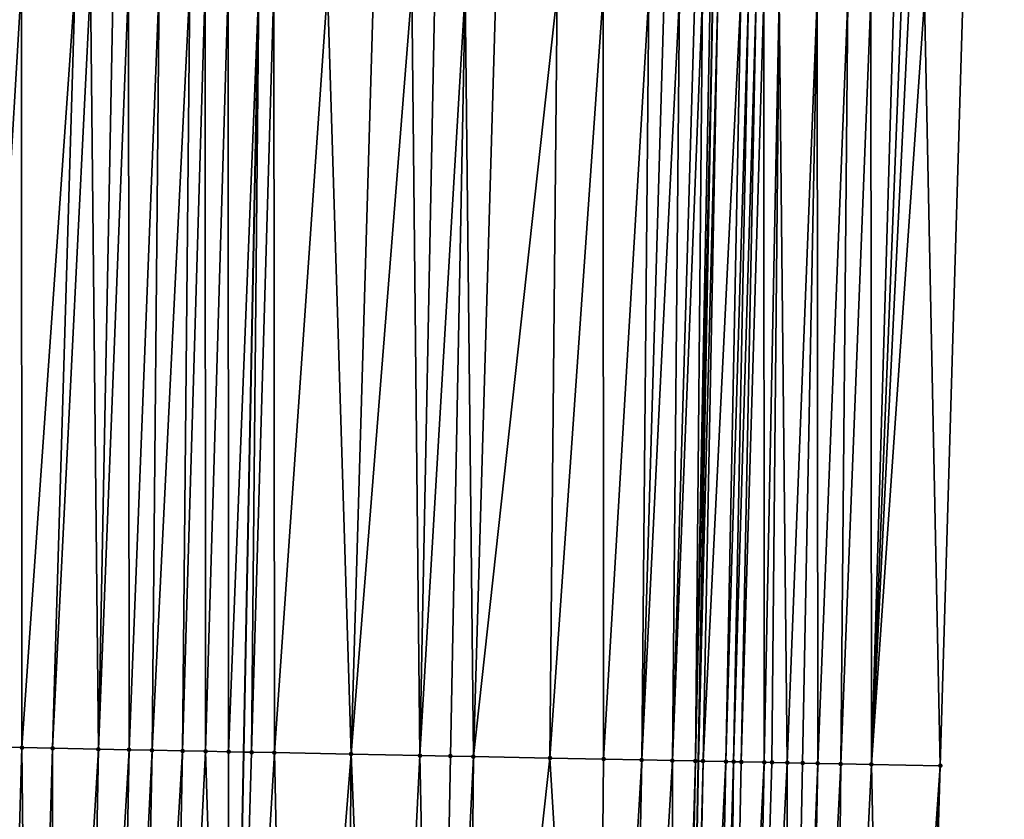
# Model space of a CAD drawing. Header units: feet. Extents: x 2004186 to 2014793, y 836912 to 864902.
# Tile 287 of 656: x 2010743 to 2010769, y 845839 to 845860. Entities that reach past the tile are written whole.
import ezdxf

# ---------------------------------------------------------------- set-up
doc = ezdxf.new("R2010")
doc.units = ezdxf.units.FT
doc.header["$LTSCALE"] = 100
doc.header["$MEASUREMENT"] = 0
for name, color, linetype, lineweight in [('EP_Travel Lane', 5, 'Continuous', 40), ('GPL_Skip Line', 2, 'Continuous', 40), ('Road Shots', 4, 'Continuous', 200), ('Road X-Section', 30, 'Continuous', 13)]:
    doc.layers.add(name, color=color, linetype=linetype, lineweight=lineweight)
doc.layers.add('I-77 SB_MM21-27-Surface-Border', color=7, linetype='Continuous')
doc.layers.add('I-77 SB_MM21-27-Surface-TIN', color=7, linetype='Continuous')

msp = doc.modelspace()

# ---------------------------------------------------------------- linework, layer by layer
at = {"layer": 'EP_Travel Lane'}
msp.add_polyline3d([(2010759.360322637, 845780.6629193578, 426.544845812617), (2010759.911873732, 845800.7087032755, 426.7726035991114), (2010760.343211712, 845820.7511371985, 427.0002737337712), (2010760.716691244, 845840.7453031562, 427.2234709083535), (2010761.090185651, 845860.7402653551, 427.4104054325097), (2010761.38151051, 845880.8343827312, 427.6064052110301), (2010761.527212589, 845900.9017199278, 427.8125082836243), (2010761.612163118, 845920.8999091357, 428.0130893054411), (2010761.697119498, 845940.8994757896, 428.2082520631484), (2010761.695010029, 845961.0133836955, 428.3966934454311), (2010761.541680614, 845981.0837673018, 428.625813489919), (2010761.325985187, 846001.0812769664, 428.860843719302), (2010761.110288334, 846021.0789189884, 429.0975363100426), (2010760.79572555, 846041.1759408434, 429.3102313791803), (2010760.32704666, 846061.2212644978, 429.4963117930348), (2010759.804670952, 846081.2125893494, 429.6828165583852)], dxfattribs=at)
at = {"layer": 'GPL_Skip Line'}
msp.add_polyline3d([(2010747.500364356, 845781.0019387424, 426.0945709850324), (2010748.017806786, 845800.9926561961, 426.3360864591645), (2010748.447249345, 845820.9862712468, 426.560567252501), (2010748.834283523, 845840.9799896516, 426.7729724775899), (2010749.22132756, 845860.9742173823, 426.9820490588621), (2010749.529161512, 845880.9705243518, 427.1633419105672), (2010749.695073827, 845900.9683217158, 427.3676179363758), (2010749.80006016, 845920.9666711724, 427.5674503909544), (2010749.905047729, 845940.9652561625, 427.7758774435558), (2010749.91524416, 845960.9638335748, 427.9645795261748), (2010749.763724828, 845980.9617326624, 428.1844560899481), (2010749.548030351, 846000.9591543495, 428.4127089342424), (2010749.332333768, 846020.95677122, 428.6233460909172), (2010749.033706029, 846040.9526589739, 428.8440243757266), (2010748.603619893, 846060.9468248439, 429.0315092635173), (2010748.12822341, 846080.9394297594, 429.2097553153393)], dxfattribs=at)
at = {"layer": 'I-77 SB_MM21-27-Surface-Border', "color": 3, "linetype": 'ByBlock', "lineweight": -2}
msp.add_polyline3d([(2010765.523465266, 846081.3463762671, 429.9143965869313), (2010766.398744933, 846061.3634390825, 429.7328369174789), (2010767.03046191, 846041.294467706, 429.541343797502), (2010767.331364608, 846021.1436960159, 429.3228908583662), (2010767.747054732, 846001.1477565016, 429.1141724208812), (2010768.162741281, 845981.1521484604, 428.8934604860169), (2010768.515083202, 845961.0416027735, 428.6906418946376), (2010768.704755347, 845940.8602144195, 428.4841989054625), (2010768.599760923, 845920.8603235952, 428.2853056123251), (2010768.294779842, 845900.8634994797, 428.0795218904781), (2010767.92794823, 845880.7591176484, 427.8583012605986), (2010767.617747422, 845860.6111968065, 427.6869207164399), (2010767.030730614, 845840.6203112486, 427.4903405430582), (2010766.443728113, 845820.6301648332, 427.2611214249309), (2010765.612790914, 845800.5724275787, 426.9969310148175), (2010764.693339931, 845780.510360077, 426.7571607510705)], dxfattribs=at)
at = {"layer": 'I-77 SB_MM21-27-Surface-TIN', "color": 128, "linetype": 'ByBlock', "lineweight": -2}
for points in [[(2010743.022533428, 845861.096514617, 426.7470818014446), (2010741.822767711, 845861.1202309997, 426.6969128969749), (2010741.83565001, 845841.1183266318, 426.4971453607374)], [(2010743.022533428, 845861.096514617, 426.7470818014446), (2010741.83565001, 845841.1183266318, 426.4971453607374), (2010743.035415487, 845841.0945978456, 426.545769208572)], [(2010744.422262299, 845861.0689592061, 426.794003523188), (2010743.022533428, 845861.096514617, 426.7470818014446), (2010743.035415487, 845841.0945978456, 426.545769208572)], [(2010744.422262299, 845861.0689592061, 426.794003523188), (2010743.035415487, 845841.0945978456, 426.545769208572), (2010743.835260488, 845841.0788484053, 426.5714530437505)], [(2010744.822185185, 845861.06110444, 426.8055507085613), (2010744.422262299, 845861.0689592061, 426.794003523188), (2010743.835260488, 845841.0788484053, 426.5714530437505)], [(2010744.822185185, 845861.06110444, 426.8055507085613), (2010743.835260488, 845841.0788484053, 426.5714530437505), (2010745.035027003, 845841.0551732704, 426.6148986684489)], [(2010745.422068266, 845861.0492577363, 426.829462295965), (2010744.822185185, 845861.06110444, 426.8055507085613), (2010745.035027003, 845841.0551732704, 426.6148986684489)], [(2010745.821990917, 845861.0413907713, 426.8422549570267), (2010745.422068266, 845861.0492577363, 426.829462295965), (2010745.035027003, 845841.0551732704, 426.6148986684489)], [(2010745.821990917, 845861.0413907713, 426.8422549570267), (2010745.035027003, 845841.0551732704, 426.6148986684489), (2010745.834870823, 845841.0393627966, 426.6464732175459)], [(2010746.621834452, 845861.0255656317, 426.8771524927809), (2010745.821990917, 845861.0413907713, 426.8422549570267), (2010745.834870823, 845841.0393627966, 426.6464732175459)], [(2010746.621834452, 845861.0255656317, 426.8771524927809), (2010745.834870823, 845841.0393627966, 426.6464732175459), (2010746.43475304, 845841.0274715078, 426.6733810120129)], [(2010747.421676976, 845861.0096882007, 426.9173888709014), (2010746.621834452, 845861.0255656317, 426.8771524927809), (2010746.43475304, 845841.0274715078, 426.6733810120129)], [(2010747.421676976, 845861.0096882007, 426.9173888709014), (2010746.43475304, 845841.0274715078, 426.6733810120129), (2010747.234595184, 845841.0115744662, 426.7133107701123)], [(2010747.821598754, 845861.001776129, 426.9347867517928), (2010747.421676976, 845861.0096882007, 426.9173888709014), (2010747.234595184, 845841.0115744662, 426.7133107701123)], [(2010747.821598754, 845861.001776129, 426.9347867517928), (2010747.234595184, 845841.0115744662, 426.7133107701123), (2010747.83447839, 845840.9997342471, 426.7352895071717)], [(2010748.421483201, 845860.9900000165, 426.9514911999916), (2010747.821598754, 845861.001776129, 426.9347867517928), (2010747.83447839, 845840.9997342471, 426.7352895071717)], [(2010748.421483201, 845860.9900000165, 426.9514911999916), (2010747.83447839, 845840.9997342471, 426.7352895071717), (2010748.434361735, 845840.9879011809, 426.7565778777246)], [(2010748.421483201, 845860.9900000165, 426.9514911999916), (2010748.434361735, 845840.9879011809, 426.7565778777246), (2010749.22132756, 845860.9742173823, 426.9820490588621)], [(2010748.434361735, 845840.9879011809, 426.7565778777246), (2010748.834283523, 845840.9799896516, 426.7729724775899), (2010749.22132756, 845860.9742173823, 426.9820490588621)], [(2010749.034244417, 845840.9760338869, 426.7811697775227), (2010749.22132756, 845860.9742173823, 426.9820490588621), (2010748.834283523, 845840.9799896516, 426.7729724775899)], [(2010749.621249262, 845860.9663014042, 426.9998458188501), (2010749.22132756, 845860.9742173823, 426.9820490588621), (2010749.034244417, 845840.9760338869, 426.7811697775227)], [(2010749.621249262, 845860.9663014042, 426.9998458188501), (2010749.034244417, 845840.9760338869, 426.7811697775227), (2010749.634128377, 845840.9642326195, 426.7993890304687)], [(2010751.020977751, 845860.9387263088, 427.0487772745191), (2010749.621249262, 845860.9663014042, 426.9998458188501), (2010749.634128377, 845840.9642326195, 426.7993890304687)], [(2010751.020977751, 845860.9387263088, 427.0487772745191), (2010749.634128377, 845840.9642326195, 426.7993890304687), (2010751.633738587, 845840.924740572, 426.8750306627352)], [(2010752.220744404, 845860.9150582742, 427.0940100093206), (2010751.020977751, 845860.9387263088, 427.0487772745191), (2010751.633738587, 845840.924740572, 426.8750306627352)], [(2010753.22054942, 845860.8953076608, 427.1344861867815), (2010752.220744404, 845860.9150582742, 427.0940100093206), (2010751.633738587, 845840.924740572, 426.8750306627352)], [(2010753.22054942, 845860.8953076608, 427.1344861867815), (2010751.633738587, 845840.924740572, 426.8750306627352), (2010753.4333866, 845840.8891369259, 426.9489766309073)], [(2010753.820432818, 845860.8834773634, 427.1567227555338), (2010753.22054942, 845860.8953076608, 427.1344861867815), (2010753.4333866, 845840.8891369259, 426.9489766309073)], [(2010754.620276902, 845860.8676805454, 427.1887287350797), (2010753.820432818, 845860.8834773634, 427.1567227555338), (2010753.4333866, 845840.8891369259, 426.9489766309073)], [(2010754.620276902, 845860.8676805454, 427.1887287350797), (2010753.4333866, 845840.8891369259, 426.9489766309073), (2010754.233230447, 845840.8733278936, 426.9804120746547)], [(2010754.620276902, 845860.8676805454, 427.1887287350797), (2010754.233230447, 845840.8733278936, 426.9804120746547), (2010754.83311255, 845840.8614306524, 427.007894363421)], [(2010755.420121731, 845860.8519222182, 427.2168049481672), (2010754.620276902, 845860.8676805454, 427.1887287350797), (2010754.83311255, 845840.8614306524, 427.007894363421)], [(2010757.019810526, 845860.8203609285, 427.2775144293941), (2010755.420121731, 845860.8519222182, 427.2168049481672), (2010754.83311255, 845840.8614306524, 427.007894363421)], [(2010757.019810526, 845860.8203609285, 427.2775144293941), (2010754.83311255, 845840.8614306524, 427.007894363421), (2010756.832723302, 845840.8219666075, 427.0808332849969)], [(2010758.219577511, 845860.7967101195, 427.3209884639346), (2010757.019810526, 845860.8203609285, 427.2775144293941), (2010756.832723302, 845840.8219666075, 427.0808332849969)], [(2010758.219577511, 845860.7967101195, 427.3209884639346), (2010756.832723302, 845840.8219666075, 427.0808332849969), (2010758.232449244, 845840.7942599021, 427.1397926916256)], [(2010759.41934365, 845860.7730155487, 427.3689304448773), (2010758.219577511, 845860.7967101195, 427.3209884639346), (2010758.232449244, 845840.7942599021, 427.1397926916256)], [(2010759.41934365, 845860.7730155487, 427.3689304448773), (2010758.232449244, 845840.7942599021, 427.1397926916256), (2010759.232254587, 845840.7745262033, 427.1764239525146)], [(2010759.81926648, 845860.7651578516, 427.3807768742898), (2010759.41934365, 845860.7730155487, 427.3689304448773), (2010759.232254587, 845840.7745262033, 427.1764239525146)], [(2010760.219190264, 845860.7573494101, 427.3875944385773), (2010759.81926648, 845860.7651578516, 427.3807768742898), (2010759.232254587, 845840.7745262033, 427.1764239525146)], [(2010760.219190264, 845860.7573494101, 427.3875944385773), (2010759.232254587, 845840.7745262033, 427.1764239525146), (2010760.032100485, 845840.7588231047, 427.1976350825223)], [(2010760.619112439, 845860.7494578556, 427.4028976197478), (2010760.219190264, 845860.7573494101, 427.3875944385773), (2010760.032100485, 845840.7588231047, 427.1976350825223)], [(2010760.819074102, 845860.7455418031, 427.407514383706), (2010760.619112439, 845860.7494578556, 427.4028976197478), (2010760.032100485, 845840.7588231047, 427.1976350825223)], [(2010760.819074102, 845860.7455418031, 427.407514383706), (2010760.032100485, 845840.7588231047, 427.1976350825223), (2010760.631983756, 845840.7469861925, 427.2192946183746)], [(2010761.019036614, 845860.741669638, 427.4076503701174), (2010760.819074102, 845860.7455418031, 427.407514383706), (2010760.631983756, 845840.7469861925, 427.2192946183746)], [(2010761.019036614, 845860.741669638, 427.4076503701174), (2010760.631983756, 845840.7469861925, 427.2192946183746), (2010761.090185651, 845860.7402653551, 427.4104054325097)], [(2010760.631983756, 845840.7469861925, 427.2192946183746), (2010760.716691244, 845840.7453031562, 427.2234709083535), (2010761.090185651, 845860.7402653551, 427.4104054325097)], [(2010761.218997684, 845860.7377229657, 427.4153933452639), (2010761.090185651, 845860.7402653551, 427.4104054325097), (2010760.716691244, 845840.7453031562, 427.2234709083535)], [(2010761.218997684, 845860.7377229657, 427.4153933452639), (2010760.716691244, 845840.7453031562, 427.2234709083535), (2010760.831944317, 845840.7430132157, 427.2291531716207)], [(2010761.818876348, 845860.7256481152, 427.4625980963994), (2010761.218997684, 845860.7377229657, 427.4153933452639), (2010760.831944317, 845840.7430132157, 427.2291531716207)], [(2010761.818876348, 845860.7256481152, 427.4625980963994), (2010760.831944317, 845840.7430132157, 427.2291531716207), (2010761.43182343, 845840.7309615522, 427.2715397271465)], [(2010762.018836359, 845860.7216467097, 427.4759291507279), (2010761.818876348, 845860.7256481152, 427.4625980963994), (2010761.43182343, 845840.7309615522, 427.2715397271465)], [(2010762.018836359, 845860.7216467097, 427.4759291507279), (2010761.43182343, 845840.7309615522, 427.2715397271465), (2010761.631783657, 845840.7269713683, 427.2830590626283)], [(2010762.218797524, 845860.7177049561, 427.4831699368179), (2010762.018836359, 845860.7216467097, 427.4759291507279), (2010761.631783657, 845840.7269713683, 427.2830590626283)], [(2010762.218797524, 845860.7177049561, 427.4831699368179), (2010761.631783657, 845840.7269713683, 427.2830590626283), (2010761.831744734, 845840.7230250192, 427.2903476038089)], [(2010762.41875923, 845860.7137911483, 427.4875575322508), (2010762.218797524, 845860.7177049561, 427.4831699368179), (2010761.831744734, 845840.7230250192, 427.2903476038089)], [(2010762.41875923, 845860.7137911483, 427.4875575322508), (2010761.831744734, 845840.7230250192, 427.2903476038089), (2010762.431629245, 845840.7112521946, 427.3058216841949)], [(2010762.818681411, 845860.7058999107, 427.5028283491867), (2010762.41875923, 845860.7137911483, 427.4875575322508), (2010762.431629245, 845840.7112521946, 427.3058216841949)], [(2010762.818681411, 845860.7058999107, 427.5028283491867), (2010762.431629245, 845840.7112521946, 427.3058216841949), (2010762.631590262, 845840.7073027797, 427.3134061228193)], [(2010762.818681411, 845860.7058999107, 427.5028283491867), (2010762.631590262, 845840.7073027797, 427.3134061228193), (2010763.03151097, 845840.6993354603, 427.3351853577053)], [(2010763.818484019, 845860.6860248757, 427.5560076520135), (2010762.818681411, 845860.7058999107, 427.5028283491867), (2010763.03151097, 845840.6993354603, 427.3351853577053)], [(2010763.818484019, 845860.6860248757, 427.5560076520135), (2010763.03151097, 845840.6993354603, 427.3351853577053), (2010763.431431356, 845840.6913515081, 427.3585699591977)], [(2010763.818484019, 845860.6860248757, 427.5560076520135), (2010763.431431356, 845840.6913515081, 427.3585699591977), (2010763.831353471, 845840.683456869, 427.3733343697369)], [(2010764.618328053, 845860.6702254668, 427.5882781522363), (2010763.818484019, 845860.6860248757, 427.5560076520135), (2010763.831353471, 845840.683456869, 427.3733343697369)], [(2010764.618328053, 845860.6702254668, 427.5882781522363), (2010763.831353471, 845840.683456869, 427.3733343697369), (2010764.431236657, 845840.6716156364, 427.3954109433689)], [(2010765.218213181, 845860.6584845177, 427.6013925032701), (2010764.618328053, 845860.6702254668, 427.5882781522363), (2010764.431236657, 845840.6716156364, 427.3954109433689)], [(2010765.218213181, 845860.6584845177, 427.6013925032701), (2010764.431236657, 845840.6716156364, 427.3954109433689), (2010765.231080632, 845840.6558131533, 427.4262142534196)], [(2010765.818096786, 845860.6466649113, 427.6225375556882), (2010765.218213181, 845860.6584845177, 427.6013925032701), (2010765.231080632, 845840.6558131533, 427.4262142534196)], [(2010766.01805837, 845860.642744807, 427.6275680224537), (2010765.818096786, 845860.6466649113, 427.6225375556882), (2010765.231080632, 845840.6558131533, 427.4262142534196)], [(2010766.218019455, 845860.638798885, 427.6352343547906), (2010766.01805837, 845860.642744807, 427.6275680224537), (2010765.231080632, 845840.6558131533, 427.4262142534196)], [(2010766.617940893, 845860.6308693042, 427.6544199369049), (2010766.218019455, 845860.638798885, 427.6352343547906), (2010765.231080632, 845840.6558131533, 427.4262142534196)], [(2010766.617940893, 845860.6308693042, 427.6544199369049), (2010765.231080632, 845840.6558131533, 427.4262142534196), (2010767.030730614, 845840.6203112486, 427.4903405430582)], [(2010767.617747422, 845860.6111968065, 427.6869207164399), (2010766.617940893, 845860.6308693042, 427.6544199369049), (2010767.030730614, 845840.6203112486, 427.4903405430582)], [(2010743.035415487, 845841.0945978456, 426.545769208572), (2010741.83565001, 845841.1183266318, 426.4971453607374), (2010742.448422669, 845821.1049516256, 426.3290207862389)], [(2010743.035415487, 845841.0945978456, 426.545769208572), (2010742.448422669, 845821.1049516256, 426.3290207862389), (2010743.248266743, 845821.0891543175, 426.3574705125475)], [(2010743.835260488, 845841.0788484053, 426.5714530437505), (2010743.035415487, 845841.0945978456, 426.545769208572), (2010743.248266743, 845821.0891543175, 426.3574705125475)], [(2010743.835260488, 845841.0788484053, 426.5714530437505), (2010743.248266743, 845821.0891543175, 426.3574705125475), (2010743.848149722, 845821.0773023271, 426.379171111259)], [(2010745.035027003, 845841.0551732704, 426.6148986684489), (2010743.835260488, 845841.0788484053, 426.5714530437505), (2010743.848149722, 845821.0773023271, 426.379171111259)], [(2010745.035027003, 845841.0551732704, 426.6148986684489), (2010743.848149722, 845821.0773023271, 426.379171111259), (2010744.647993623, 845821.0614960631, 426.4084323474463)], [(2010745.834870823, 845841.0393627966, 426.6464732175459), (2010745.035027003, 845841.0551732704, 426.6148986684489), (2010744.647993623, 845821.0614960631, 426.4084323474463)], [(2010745.834870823, 845841.0393627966, 426.6464732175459), (2010744.647993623, 845821.0614960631, 426.4084323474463), (2010745.447837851, 845821.0457066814, 426.4361638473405)], [(2010746.43475304, 845841.0274715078, 426.6733810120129), (2010745.834870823, 845841.0393627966, 426.6464732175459), (2010745.447837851, 845821.0457066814, 426.4361638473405)], [(2010746.43475304, 845841.0274715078, 426.6733810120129), (2010745.447837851, 845821.0457066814, 426.4361638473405), (2010746.047719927, 845821.0338080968, 426.4620863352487)], [(2010747.234595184, 845841.0115744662, 426.7133107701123), (2010746.43475304, 845841.0274715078, 426.6733810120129), (2010746.047719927, 845821.0338080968, 426.4620863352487)], [(2010747.234595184, 845841.0115744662, 426.7133107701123), (2010746.047719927, 845821.0338080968, 426.4620863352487), (2010746.847561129, 845821.0178624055, 426.5039810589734)], [(2010747.83447839, 845840.9997342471, 426.7352895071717), (2010747.234595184, 845841.0115744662, 426.7133107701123), (2010746.847561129, 845821.0178624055, 426.5039810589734)], [(2010747.83447839, 845840.9997342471, 426.7352895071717), (2010746.847561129, 845821.0178624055, 426.5039810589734), (2010748.447249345, 845820.9862712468, 426.560567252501)], [(2010748.434361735, 845840.9879011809, 426.7565778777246), (2010747.83447839, 845840.9997342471, 426.7352895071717), (2010748.447249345, 845820.9862712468, 426.560567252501)], [(2010748.434361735, 845840.9879011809, 426.7565778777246), (2010748.447249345, 845820.9862712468, 426.560567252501), (2010748.834283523, 845840.9799896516, 426.7729724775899)], [(2010749.034244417, 845840.9760338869, 426.7811697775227), (2010748.834283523, 845840.9799896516, 426.7729724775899), (2010748.447249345, 845820.9862712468, 426.560567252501)], [(2010749.634128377, 845840.9642326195, 426.7993890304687), (2010749.034244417, 845840.9760338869, 426.7811697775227), (2010748.447249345, 845820.9862712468, 426.560567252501)], [(2010749.634128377, 845840.9642326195, 426.7993890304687), (2010748.447249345, 845820.9862712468, 426.560567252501), (2010750.046937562, 845820.954680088, 426.6171534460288)], [(2010751.633738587, 845840.924740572, 426.8750306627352), (2010749.634128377, 845840.9642326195, 426.7993890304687), (2010750.046937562, 845820.954680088, 426.6171534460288)], [(2010751.633738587, 845840.924740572, 426.8750306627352), (2010750.046937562, 845820.954680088, 426.6171534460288), (2010751.446663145, 845820.9269548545, 426.674184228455)], [(2010751.633738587, 845840.924740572, 426.8750306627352), (2010751.446663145, 845820.9269548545, 426.674184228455), (2010752.446466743, 845820.9071310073, 426.7167426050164)], [(2010753.4333866, 845840.8891369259, 426.9489766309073), (2010751.633738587, 845840.924740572, 426.8750306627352), (2010752.446466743, 845820.9071310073, 426.7167426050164)], [(2010753.4333866, 845840.8891369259, 426.9489766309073), (2010752.446466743, 845820.9071310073, 426.7167426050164), (2010753.84619324, 845820.8794529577, 426.7694980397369)], [(2010754.233230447, 845840.8733278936, 426.9804120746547), (2010753.4333866, 845840.8891369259, 426.9489766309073), (2010753.84619324, 845820.8794529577, 426.7694980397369)], [(2010754.83311255, 845840.8614306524, 427.007894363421), (2010754.233230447, 845840.8733278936, 426.9804120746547), (2010753.84619324, 845820.8794529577, 426.7694980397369)], [(2010754.83311255, 845840.8614306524, 427.007894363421), (2010753.84619324, 845820.8794529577, 426.7694980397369), (2010754.64603639, 845820.8636079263, 426.8022719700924)], [(2010756.832723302, 845840.8219666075, 427.0808332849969), (2010754.83311255, 845840.8614306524, 427.007894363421), (2010754.64603639, 845820.8636079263, 426.8022719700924)], [(2010756.832723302, 845840.8219666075, 427.0808332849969), (2010754.64603639, 845820.8636079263, 426.8022719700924), (2010758.045372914, 845820.7964283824, 426.9268969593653)], [(2010758.232449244, 845840.7942599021, 427.1397926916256), (2010756.832723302, 845840.8219666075, 427.0808332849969), (2010758.045372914, 845820.7964283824, 426.9268969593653)], [(2010759.232254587, 845840.7745262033, 427.1764239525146), (2010758.232449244, 845840.7942599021, 427.1397926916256), (2010758.045372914, 845820.7964283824, 426.9268969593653)], [(2010759.232254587, 845840.7745262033, 427.1764239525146), (2010758.045372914, 845820.7964283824, 426.9268969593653), (2010758.845217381, 845820.7806513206, 426.9535121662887)], [(2010760.032100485, 845840.7588231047, 427.1976350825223), (2010759.232254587, 845840.7745262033, 427.1764239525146), (2010758.845217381, 845820.7806513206, 426.9535121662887)], [(2010760.032100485, 845840.7588231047, 427.1976350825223), (2010758.845217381, 845820.7806513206, 426.9535121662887), (2010760.044985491, 845820.7570586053, 426.9868315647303)], [(2010760.631983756, 845840.7469861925, 427.2192946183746), (2010760.032100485, 845840.7588231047, 427.1976350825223), (2010760.044985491, 845820.7570586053, 426.9868315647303)], [(2010760.631983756, 845840.7469861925, 427.2192946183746), (2010760.044985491, 845820.7570586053, 426.9868315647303), (2010760.244946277, 845820.7530972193, 426.9950366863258)], [(2010760.631983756, 845840.7469861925, 427.2192946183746), (2010760.244946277, 845820.7530972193, 426.9950366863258), (2010760.716691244, 845840.7453031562, 427.2234709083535)], [(2010760.244946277, 845820.7530972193, 426.9950366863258), (2010760.343211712, 845820.7511371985, 427.0002737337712), (2010760.716691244, 845840.7453031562, 427.2234709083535)], [(2010760.831944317, 845840.7430132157, 427.2291531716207), (2010760.716691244, 845840.7453031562, 427.2234709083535), (2010760.343211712, 845820.7511371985, 427.0002737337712)], [(2010760.831944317, 845840.7430132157, 427.2291531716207), (2010760.343211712, 845820.7511371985, 427.0002737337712), (2010760.444906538, 845820.7491087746, 427.0056935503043)], [(2010761.43182343, 845840.7309615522, 427.2715397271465), (2010760.831944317, 845840.7430132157, 427.2291531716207), (2010760.444906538, 845820.7491087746, 427.0056935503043)], [(2010761.43182343, 845840.7309615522, 427.2715397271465), (2010760.444906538, 845820.7491087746, 427.0056935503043), (2010761.0447861, 845820.737080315, 427.0433839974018)], [(2010761.631783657, 845840.7269713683, 427.2830590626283), (2010761.43182343, 845840.7309615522, 427.2715397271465), (2010761.0447861, 845820.737080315, 427.0433839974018)], [(2010761.631783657, 845840.7269713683, 427.2830590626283), (2010761.0447861, 845820.737080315, 427.0433839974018), (2010761.444706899, 845820.729117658, 427.0634081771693)], [(2010761.831744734, 845840.7230250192, 427.2903476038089), (2010761.631783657, 845840.7269713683, 427.2830590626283), (2010761.444706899, 845820.729117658, 427.0634081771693)], [(2010762.431629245, 845840.7112521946, 427.3058216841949), (2010761.831744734, 845840.7230250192, 427.2903476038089), (2010761.444706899, 845820.729117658, 427.0634081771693)], [(2010762.431629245, 845840.7112521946, 427.3058216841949), (2010761.444706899, 845820.729117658, 427.0634081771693), (2010762.044588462, 845820.7171925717, 427.0917319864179)], [(2010762.631590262, 845840.7073027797, 427.3134061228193), (2010762.431629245, 845840.7112521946, 427.3058216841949), (2010762.044588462, 845820.7171925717, 427.0917319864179)], [(2010763.03151097, 845840.6993354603, 427.3351853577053), (2010762.631590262, 845840.7073027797, 427.3134061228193), (2010762.044588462, 845820.7171925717, 427.0917319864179)], [(2010763.03151097, 845840.6993354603, 427.3351853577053), (2010762.044588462, 845820.7171925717, 427.0917319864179), (2010763.0443901, 845820.6972674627, 427.1434656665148)], [(2010763.431431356, 845840.6913515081, 427.3585699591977), (2010763.03151097, 845840.6993354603, 427.3351853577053), (2010763.0443901, 845820.6972674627, 427.1434656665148)], [(2010763.831353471, 845840.683456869, 427.3733343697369), (2010763.431431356, 845840.6913515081, 427.3585699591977), (2010763.0443901, 845820.6972674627, 427.1434656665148)], [(2010763.831353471, 845840.683456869, 427.3733343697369), (2010763.0443901, 845820.6972674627, 427.1434656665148), (2010763.444311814, 845820.6893520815, 427.1592061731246)], [(2010764.431236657, 845840.6716156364, 427.3954109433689), (2010763.831353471, 845840.683456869, 427.3733343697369), (2010763.444311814, 845820.6893520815, 427.1592061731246)], [(2010764.431236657, 845840.6716156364, 427.3954109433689), (2010763.444311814, 845820.6893520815, 427.1592061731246), (2010764.244156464, 845820.6735845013, 427.1849622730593)], [(2010765.231080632, 845840.6558131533, 427.4262142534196), (2010764.431236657, 845840.6716156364, 427.3954109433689), (2010764.244156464, 845820.6735845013, 427.1849622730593)], [(2010765.231080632, 845840.6558131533, 427.4262142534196), (2010764.244156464, 845820.6735845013, 427.1849622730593), (2010765.643882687, 845820.6458923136, 427.2389987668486)], [(2010767.030730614, 845840.6203112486, 427.4903405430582), (2010765.231080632, 845840.6558131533, 427.4262142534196), (2010765.643882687, 845820.6458923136, 427.2389987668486)], [(2010767.030730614, 845840.6203112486, 427.4903405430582), (2010765.643882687, 845820.6458923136, 427.2389987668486), (2010766.243766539, 845820.6340854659, 427.2566089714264)], [(2010767.030730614, 845840.6203112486, 427.4903405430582), (2010766.243766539, 845820.6340854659, 427.2566089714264), (2010766.443728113, 845820.6301648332, 427.2611214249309)]]:
    msp.add_3dface(points, dxfattribs=at)
at = {"layer": 'Road Shots', "lineweight": 100}
for p in [(2010743.035415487, 845841.0945978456, 426.545769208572), (2010743.835260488, 845841.0788484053, 426.5714530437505), (2010745.035027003, 845841.0551732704, 426.6148986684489), (2010745.834870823, 845841.0393627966, 426.6464732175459), (2010746.43475304, 845841.0274715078, 426.6733810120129), (2010747.234595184, 845841.0115744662, 426.7133107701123), (2010747.83447839, 845840.9997342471, 426.7352895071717), (2010748.434361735, 845840.9879011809, 426.7565778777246), (2010749.034244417, 845840.9760338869, 426.7811697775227), (2010749.634128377, 845840.9642326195, 426.7993890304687), (2010751.633738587, 845840.924740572, 426.8750306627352), (2010753.4333866, 845840.8891369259, 426.9489766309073), (2010754.233230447, 845840.8733278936, 426.9804120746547), (2010754.83311255, 845840.8614306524, 427.007894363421), (2010756.832723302, 845840.8219666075, 427.0808332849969), (2010758.232449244, 845840.7942599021, 427.1397926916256), (2010759.232254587, 845840.7745262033, 427.1764239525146), (2010760.032100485, 845840.7588231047, 427.1976350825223), (2010760.631983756, 845840.7469861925, 427.2192946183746), (2010760.831944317, 845840.7430132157, 427.2291531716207), (2010761.43182343, 845840.7309615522, 427.2715397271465), (2010761.631783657, 845840.7269713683, 427.2830590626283), (2010761.831744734, 845840.7230250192, 427.2903476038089), (2010762.431629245, 845840.7112521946, 427.3058216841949), (2010762.631590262, 845840.7073027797, 427.3134061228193), (2010763.03151097, 845840.6993354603, 427.3351853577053), (2010763.431431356, 845840.6913515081, 427.3585699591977), (2010763.831353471, 845840.683456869, 427.3733343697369), (2010764.431236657, 845840.6716156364, 427.3954109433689), (2010765.231080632, 845840.6558131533, 427.4262142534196), (2010767.030730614, 845840.6203112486, 427.4903405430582)]:
    msp.add_point(p, dxfattribs=at)
at = {"layer": 'Road X-Section', "extrusion": (0.01935312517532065, 0.9997590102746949, 0.01036233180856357), "elevation": 884555.8372533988, "flags": 128}
msp.add_lwpolyline([(-1993971.856859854, -8740.959447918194), (-1993973.656859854, -8740.885078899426), (-1993974.456859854, -8740.851449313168), (-1993975.256859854, -8740.823004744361), (-1993976.056859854, -8740.78592291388), (-1993976.256859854, -8740.778856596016), (-1993976.456859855, -8740.774363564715), (-1993976.656859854, -8740.773690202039), (-1993977.056859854, -8740.775727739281), (-1993977.256859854, -8740.771433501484), (-1993978.856859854, -8740.703915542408), (-1993980.256859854, -8740.639931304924), (-1993981.656859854, -8740.586486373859), (-1993983.856859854, -8740.493747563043), (-1993984.656859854, -8740.461453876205), (-1993985.656859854, -8740.413208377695), (-1993986.256859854, -8740.38408458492), (-1993987.456859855, -8740.335368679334), (-1993988.056859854, -8740.30415401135), (-1993988.856859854, -8740.260602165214), (-1993990.656859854, -8740.174278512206), (-1993991.056859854, -8740.159209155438), (-1993991.856859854, -8740.136232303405), (-1993992.656859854, -8740.103843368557), (-1993993.256859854, -8740.079735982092), (-1993994.656859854, -8740.03319935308), (-1993995.856859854, -8739.984572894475), (-1993996.656859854, -8739.958887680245), (-1993997.856859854, -8739.915439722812), (-1993998.656859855, -8739.883863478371), (-1993999.256859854, -8739.856954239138), (-1994000.056859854, -8739.817022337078), (-1994000.656859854, -8739.795042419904), (-1994001.256859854, -8739.773752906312), (-1994001.856859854, -8739.749159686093), (-1994002.456859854, -8739.730939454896), (-1994004.456859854, -8739.65529376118), (-1994006.256859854, -8739.581343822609), (-1994007.056859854, -8739.549906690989), (-1994007.656859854, -8739.522422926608), (-1994009.656859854, -8739.4494800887), (-1994011.056859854, -8739.390517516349), (-1994012.056859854, -8739.353884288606), (-1994012.856859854, -8739.332672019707), (-1994013.456859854, -8739.311011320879), (-1994013.656859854, -8739.301152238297), (-1994014.256859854, -8739.258763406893), (-1994014.456859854, -8739.247243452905), (-1994014.656859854, -8739.239954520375), (-1994015.256859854, -8739.224479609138), (-1994015.456859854, -8739.21689476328), (-1994015.856859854, -8739.195114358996), (-1994016.256859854, -8739.171728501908), (-1994016.656859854, -8739.156963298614), (-1994017.256859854, -8739.134885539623), (-1994018.056859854, -8739.10408057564), (-1994019.856859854, -8739.039950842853)], dxfattribs=at)

doc.saveas('drawing.dxf')
